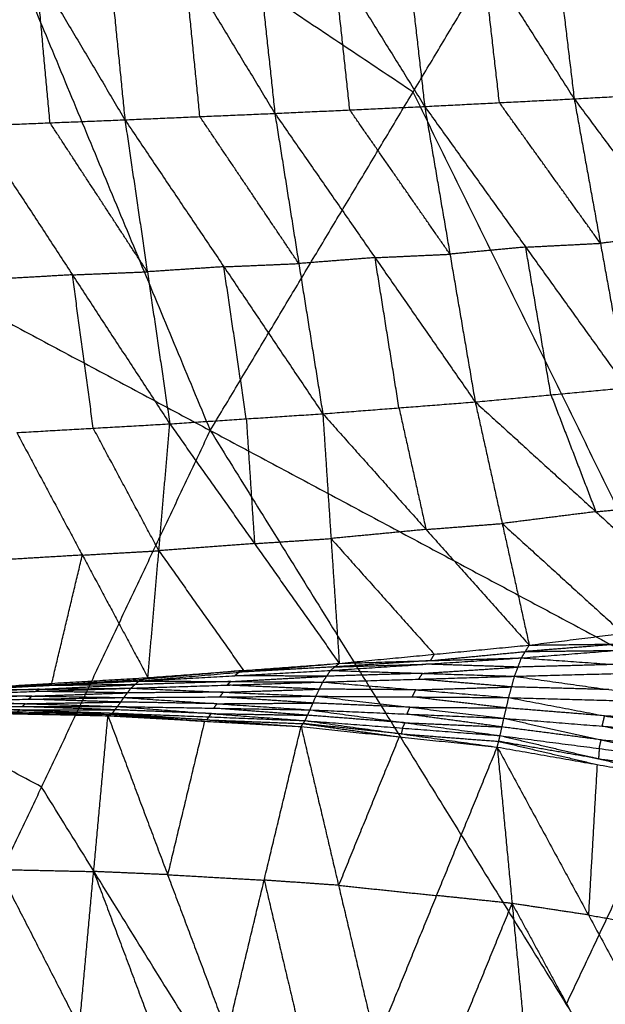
# Model space of a CAD drawing. Header units: millimetres. Extents: x -106 to 110, y -96 to 120.
# Tile 303 of 656: x -51.6 to -47.31, y 35.55 to 42.78. Entities that reach past the tile are written whole.
import ezdxf

# ---------------------------------------------------------------- set-up
doc = ezdxf.new("R2010")
doc.units = ezdxf.units.MM
doc.header["$MEASUREMENT"] = 0
doc.layers.add('Default', color=7, linetype='Continuous', true_color=0x000000)

msp = doc.modelspace()

# ---------------------------------------------------------------- linework, layer by layer
at = {"layer": 'Default'}
for points in [[(-54.2127, 49.3946, 4.1879), (-52.2088, 44.5787, 4.07), (-50.205, 39.7628, 3.952)], [(-50.205, 39.7628, 3.952), (-48.7169, 42.2455, 3.952), (-47.2289, 44.7282, 3.952)], [(-48.7169, 42.2455, 3.952), (-50.4629, 43.4121, 4.011), (-52.2088, 44.5787, 4.07)], [(-49.9664, 44.286, -2.6774), (-49.8487, 43.1876, -2.4654), (-49.731, 42.0892, -2.2535)], [(-49.9664, 44.286, -2.6774), (-49.2989, 43.213, -2.4499), (-48.6313, 42.1399, -2.2223)], [(-48.878, 44.3004, -2.6432), (-48.7547, 43.2202, -2.4328), (-48.6313, 42.1399, -2.2223)], [(-48.878, 44.3004, -2.6432), (-48.2062, 43.2482, -2.4084), (-47.5343, 42.1959, -2.1737)], [(-47.7876, 44.3085, -2.5884), (-47.661, 43.2522, -2.3811), (-47.5343, 42.1959, -2.1737)], [(-47.7876, 44.3085, -2.5884), (-47.1134, 43.2829, -2.3482), (-46.4393, 42.2573, -2.108)], [(-52.1365, 44.2423, -2.6876), (-51.4839, 43.1423, -2.4776), (-50.8313, 42.0422, -2.2676)], [(-51.0526, 44.2663, -2.6916), (-50.942, 43.1543, -2.4796), (-50.8313, 42.0422, -2.2676)], [(-51.0526, 44.2663, -2.6916), (-50.3918, 43.1778, -2.4726), (-49.731, 42.0892, -2.2535)], [(-57.6126, 43.7223, 4.1879), (-53.9088, 41.7426, 4.07), (-50.205, 39.7628, 3.952)], [(-49.1811, 42.1146, -2.2379), (-49.24, 42.6638, -2.3439), (-49.2989, 43.213, -2.4499)], [(-48.0828, 42.1679, -2.198), (-48.1445, 42.708, -2.3032), (-48.2062, 43.2482, -2.4084)], [(-51.3811, 42.0201, -2.2667), (-51.4325, 42.5812, -2.3721), (-51.4839, 43.1423, -2.4776)], [(-50.2811, 42.0657, -2.2605), (-50.3365, 42.6218, -2.3665), (-50.3918, 43.1778, -2.4726)], [(-46.5298, 37.7984, 3.9066), (-47.6233, 40.022, 3.9293), (-48.7169, 42.2455, 3.952)], [(-48.6313, 42.1399, -2.2223), (-48.0828, 42.1679, -2.198), (-47.5343, 42.1959, -2.1737)], [(-47.5343, 42.1959, -2.1737), (-46.9868, 42.2266, -2.1408), (-46.4393, 42.2573, -2.108)], [(-47.5343, 42.1959, -2.1737), (-47.3418, 41.136, -1.6889), (-47.1493, 40.0761, -1.2042)], [(-47.5343, 42.1959, -2.1737), (-46.7913, 41.1982, -1.6707), (-46.0484, 40.2005, -1.1677)], [(-49.731, 42.0892, -2.2535), (-49.1811, 42.1146, -2.2379), (-48.6313, 42.1399, -2.2223)], [(-48.6313, 42.1399, -2.2223), (-48.446, 41.056, -1.7261), (-48.2606, 39.9721, -1.23)], [(-48.6313, 42.1399, -2.2223), (-47.8903, 41.108, -1.7133), (-47.1493, 40.0761, -1.2042)], [(-47.3418, 41.136, -1.6889), (-47.7123, 41.6519, -1.9435), (-48.0828, 42.1679, -2.198)], [(-50.8313, 42.0422, -2.2676), (-50.2811, 42.0657, -2.2605), (-49.731, 42.0892, -2.2535)], [(-49.5551, 40.9873, -1.749), (-49.9181, 41.5265, -2.0048), (-50.2811, 42.0657, -2.2605)], [(-49.731, 42.0892, -2.2535), (-49.5551, 40.9873, -1.749), (-49.3791, 39.8853, -1.2446)], [(-49.731, 42.0892, -2.2535), (-48.9958, 41.0307, -1.7417), (-48.2606, 39.9721, -1.23)], [(-48.446, 41.056, -1.7261), (-48.8136, 41.5853, -1.982), (-49.1811, 42.1146, -2.2379)], [(-51.9309, 41.998, -2.2659), (-51.3811, 42.0201, -2.2667), (-50.8313, 42.0422, -2.2676)], [(-51.9309, 41.998, -2.2659), (-51.2165, 40.9046, -1.757), (-50.502, 39.8113, -1.2482)], [(-50.6667, 40.9268, -1.7579), (-51.0239, 41.4734, -2.0123), (-51.3811, 42.0201, -2.2667)], [(-50.8313, 42.0422, -2.2676), (-50.6667, 40.9268, -1.7579), (-50.502, 39.8113, -1.2482)], [(-50.8313, 42.0422, -2.2676), (-50.1052, 40.9638, -1.7561), (-49.3791, 39.8853, -1.2446)], [(-46.7913, 41.1982, -1.6707), (-47.0666, 41.1671, -1.6798), (-47.3418, 41.136, -1.6889)], [(-47.8903, 41.108, -1.7133), (-48.1681, 41.082, -1.7197), (-48.446, 41.056, -1.7261)], [(-47.8903, 41.108, -1.7133), (-47.6161, 41.122, -1.7011), (-47.3418, 41.136, -1.6889)], [(-47.705, 40.0241, -1.2171), (-47.7976, 40.5661, -1.4652), (-47.8903, 41.108, -1.7133)], [(-48.9958, 41.0307, -1.7417), (-48.7209, 41.0434, -1.7339), (-48.446, 41.056, -1.7261)], [(-50.1052, 40.9638, -1.7561), (-50.3859, 40.9453, -1.757), (-50.6667, 40.9268, -1.7579)], [(-50.1052, 40.9638, -1.7561), (-49.8301, 40.9755, -1.7526), (-49.5551, 40.9873, -1.749)], [(-49.9406, 39.8483, -1.2464), (-50.0229, 40.406, -1.5012), (-50.1052, 40.9638, -1.7561)], [(-48.9958, 41.0307, -1.7417), (-49.2754, 41.009, -1.7454), (-49.5551, 40.9873, -1.749)], [(-48.8199, 39.9287, -1.2373), (-48.9078, 40.4797, -1.4895), (-48.9958, 41.0307, -1.7417)], [(-51.2165, 40.9046, -1.757), (-51.4972, 40.8886, -1.7553), (-51.778, 40.8726, -1.7536)], [(-51.2165, 40.9046, -1.757), (-50.9416, 40.9157, -1.7575), (-50.6667, 40.9268, -1.7579)], [(-51.0635, 39.7793, -1.2448), (-51.14, 40.342, -1.5009), (-51.2165, 40.9046, -1.757)], [(-48.2606, 39.9721, -1.23), (-47.705, 40.0241, -1.2171), (-47.1493, 40.0761, -1.2042)], [(-47.705, 40.0241, -1.2171), (-47.5401, 39.5954, -0.871), (-47.3752, 39.1666, -0.525)], [(-49.3791, 39.8853, -1.2446), (-48.8199, 39.9287, -1.2373), (-48.2606, 39.9721, -1.23)], [(-48.2606, 39.9721, -1.23), (-48.0624, 39.0799, -0.5166), (-47.8643, 38.1876, 0.1968)], [(-48.2606, 39.9721, -1.23), (-47.3752, 39.1666, -0.525), (-46.4898, 38.361, 0.1799)], [(-50.502, 39.8113, -1.2482), (-49.9406, 39.8483, -1.2464), (-49.3791, 39.8853, -1.2446)], [(-49.3791, 39.8853, -1.2446), (-49.3188, 38.9696, -0.5136), (-49.2584, 38.0539, 0.2174)], [(-49.3791, 39.8853, -1.2446), (-48.6217, 39.0364, -0.5239), (-47.8643, 38.1876, 0.1968)], [(-48.8199, 39.9287, -1.2373), (-48.7208, 39.4826, -0.8806), (-48.6217, 39.0364, -0.5239)], [(-51.625, 39.7473, -1.2413), (-51.0635, 39.7793, -1.2448), (-50.502, 39.8113, -1.2482)], [(-50.6625, 37.9492, 0.2422), (-50.5822, 38.8803, -0.503), (-50.502, 39.8113, -1.2482)], [(-50.502, 39.8113, -1.2482), (-49.8802, 38.9326, -0.5154), (-49.2584, 38.0539, 0.2174)], [(-49.9406, 39.8483, -1.2464), (-49.9104, 39.3905, -0.8809), (-49.8802, 38.9326, -0.5154)], [(-52.6801, 34.5297, 3.952), (-51.4425, 37.1463, 3.952), (-50.205, 39.7628, 3.952)], [(-51.625, 39.7473, -1.2413), (-51.1437, 38.8483, -0.4996), (-50.6625, 37.9492, 0.2422)], [(-50.5822, 38.8803, -0.503), (-50.8229, 39.3298, -0.8739), (-51.0635, 39.7793, -1.2448)], [(-50.205, 39.7628, 3.952), (-47.5925, 35.5515, 3.9066), (-44.9799, 31.3402, 3.8611)], [(-50.205, 39.7628, 3.952), (-46.5298, 37.7984, 3.9066), (-42.8545, 35.8339, 3.8611)], [(-47.3752, 39.1666, -0.525), (-47.7188, 39.1232, -0.5208), (-48.0624, 39.0799, -0.5166)], [(-47.3752, 39.1666, -0.525), (-47.0974, 39.1926, -0.5186), (-46.8196, 39.2186, -0.5121)], [(-51.4425, 37.1463, 3.952), (-53.2944, 38.1361, 4.011), (-55.1463, 39.126, 4.07)], [(-48.6217, 39.0364, -0.5239), (-48.9702, 39.003, -0.5187), (-49.3188, 38.9696, -0.5136)], [(-48.6217, 39.0364, -0.5239), (-48.3421, 39.0581, -0.5202), (-48.0624, 39.0799, -0.5166)], [(-48.0624, 39.0799, -0.5166), (-47.6197, 38.6771, -0.1641), (-47.177, 38.2743, 0.1884)], [(-49.8802, 38.9326, -0.5154), (-49.5995, 38.9511, -0.5145), (-49.3188, 38.9696, -0.5136)], [(-49.3188, 38.9696, -0.5136), (-48.9401, 38.5451, -0.1532), (-48.5613, 38.1207, 0.2071)], [(-51.1437, 38.8483, -0.4996), (-50.863, 38.8643, -0.5013), (-50.5822, 38.8803, -0.503)], [(-49.8802, 38.9326, -0.5154), (-50.2312, 38.9064, -0.5092), (-50.5822, 38.8803, -0.503)], [(-50.5822, 38.8803, -0.503), (-50.2713, 38.4409, -0.1366), (-49.9604, 38.0016, 0.2298)], [(-51.1437, 38.8483, -0.4996), (-51.4965, 38.8273, -0.4921), (-51.8492, 38.8063, -0.4846)], [(-51.3679, 37.9072, 0.2571), (-51.2558, 38.3778, -0.1212), (-51.1437, 38.8483, -0.4996)], [(-47.8643, 38.1876, 0.1968), (-47.177, 38.2743, 0.1884), (-46.4898, 38.361, 0.1799)], [(-49.2584, 38.0539, 0.2174), (-48.5613, 38.1207, 0.2071), (-47.8643, 38.1876, 0.1968)], [(-47.9215, 38.0939, 0.0558), (-47.2246, 38.1493, 0.0082), (-46.5276, 38.2046, -0.0394)], [(-47.9215, 38.0939, 0.0558), (-47.8929, 38.1407, 0.1263), (-47.8643, 38.1876, 0.1968)], [(-47.1959, 38.1961, 0.0787), (-47.5444, 38.1684, 0.1025), (-47.8929, 38.1407, 0.1263)], [(-47.8929, 38.1407, 0.1263), (-47.5587, 38.145, 0.0673), (-47.2246, 38.1493, 0.0082)], [(-47.8643, 38.1876, 0.1968), (-47.1959, 38.1961, 0.0787), (-46.5276, 38.2046, -0.0394)], [(-49.3222, 38.0021, 0.1353), (-48.6219, 38.048, 0.0955), (-47.9215, 38.0939, 0.0558)], [(-48.59, 38.0739, 0.1366), (-48.9401, 38.0509, 0.1565), (-49.2903, 38.028, 0.1763)], [(-49.2584, 38.0539, 0.2174), (-48.59, 38.0739, 0.1366), (-47.9215, 38.0939, 0.0558)], [(-48.59, 38.0739, 0.1366), (-48.2414, 38.1073, 0.1315), (-47.8929, 38.1407, 0.1263)], [(-48.5613, 38.1207, 0.2071), (-48.5757, 38.0973, 0.1719), (-48.59, 38.0739, 0.1366)], [(-47.9718, 37.9592, -0.0402), (-47.9467, 38.0265, 0.0078), (-47.9215, 38.0939, 0.0558)], [(-47.9215, 38.0939, 0.0558), (-47.2407, 38.0456, -0.0617), (-46.56, 37.9972, -0.1793)], [(-50.7278, 37.9242, 0.2005), (-49.9931, 37.989, 0.209), (-49.2584, 38.0539, 0.2174)], [(-50.7278, 37.9242, 0.2005), (-50.025, 37.9631, 0.1679), (-49.3222, 38.0021, 0.1353)], [(-49.9604, 38.0016, 0.2298), (-50.3278, 37.9691, 0.2256), (-50.6951, 37.9367, 0.2214)], [(-50.6625, 37.9492, 0.2422), (-49.9604, 38.0016, 0.2298), (-49.2584, 38.0539, 0.2174)], [(-49.2903, 38.028, 0.1763), (-49.6417, 38.0085, 0.1926), (-49.9931, 37.989, 0.209)], [(-49.9931, 37.989, 0.209), (-49.9768, 37.9953, 0.2194), (-49.9604, 38.0016, 0.2298)], [(-49.3795, 37.9168, 0.0727), (-49.3508, 37.9595, 0.104), (-49.3222, 38.0021, 0.1353)], [(-49.3222, 38.0021, 0.1353), (-49.2903, 38.028, 0.1763), (-49.2584, 38.0539, 0.2174)], [(-49.3222, 38.0021, 0.1353), (-48.647, 37.9806, 0.0475), (-47.9718, 37.9592, -0.0402)], [(-49.2903, 38.028, 0.1763), (-48.9561, 38.038, 0.1359), (-48.6219, 38.048, 0.0955)], [(-48.647, 37.9806, 0.0475), (-48.2968, 38.0036, 0.0277), (-47.9467, 38.0265, 0.0078)], [(-47.9467, 38.0265, 0.0078), (-48.2843, 38.0373, 0.0517), (-48.6219, 38.048, 0.0955)], [(-47.2407, 38.0456, -0.0617), (-47.5937, 38.036, -0.027), (-47.9467, 38.0265, 0.0078)], [(-52.0734, 37.8652, 0.272), (-51.3679, 37.9072, 0.2571), (-50.6625, 37.9492, 0.2422)], [(-51.4006, 37.8947, 0.2363), (-51.0479, 37.9157, 0.2288), (-50.6951, 37.9367, 0.2214)], [(-50.7278, 37.9242, 0.2005), (-50.6951, 37.9367, 0.2214), (-50.6625, 37.9492, 0.2422)], [(-50.0537, 37.9205, 0.1366), (-49.7023, 37.94, 0.1203), (-49.3508, 37.9595, 0.104)], [(-49.9931, 37.989, 0.209), (-50.0091, 37.9761, 0.1884), (-50.025, 37.9631, 0.1679)], [(-49.3508, 37.9595, 0.104), (-49.6879, 37.9613, 0.1359), (-50.025, 37.9631, 0.1679)], [(-49.3795, 37.9168, 0.0727), (-48.6757, 37.938, 0.0162), (-47.9718, 37.9592, -0.0402)], [(-48.647, 37.9806, 0.0475), (-48.9989, 37.97, 0.0757), (-49.3508, 37.9595, 0.104)], [(-48.6757, 37.938, 0.0162), (-48.6613, 37.9593, 0.0319), (-48.647, 37.9806, 0.0475)], [(-47.9932, 37.8809, -0.0515), (-48.3344, 37.9094, -0.0176), (-48.6757, 37.938, 0.0162)], [(-48.0146, 37.8026, -0.0627), (-47.9932, 37.8809, -0.0515), (-47.9718, 37.9592, -0.0402)], [(-47.9718, 37.9592, -0.0402), (-47.2659, 37.9782, -0.1098), (-46.56, 37.9972, -0.1793)], [(-47.9718, 37.9592, -0.0402), (-47.2792, 37.8615, -0.127), (-46.5866, 37.7638, -0.2137)], [(-52.1907, 37.8244, 0.2304), (-51.4889, 37.8482, 0.1959), (-50.787, 37.8719, 0.1614)], [(-51.4609, 37.8638, 0.2081), (-51.8118, 37.852, 0.2253), (-52.1628, 37.8401, 0.2426)], [(-52.1348, 37.8557, 0.2548), (-51.4313, 37.89, 0.2277), (-50.7278, 37.9242, 0.2005)], [(-52.1348, 37.8557, 0.2548), (-51.4609, 37.8638, 0.2081), (-50.787, 37.8719, 0.1614)], [(-51.4006, 37.8947, 0.2363), (-51.7524, 37.8776, 0.2498), (-52.1041, 37.8605, 0.2634)], [(-52.1041, 37.8605, 0.2634), (-51.7677, 37.8752, 0.2455), (-51.4313, 37.89, 0.2277)], [(-52.0734, 37.8652, 0.272), (-51.4006, 37.8947, 0.2363), (-50.7278, 37.9242, 0.2005)], [(-51.4889, 37.8482, 0.1959), (-51.4749, 37.856, 0.202), (-51.4609, 37.8638, 0.2081)], [(-51.4609, 37.8638, 0.2081), (-51.1092, 37.8809, 0.1945), (-50.7574, 37.898, 0.1809)], [(-50.7574, 37.898, 0.1809), (-51.0944, 37.894, 0.2043), (-51.4313, 37.89, 0.2277)], [(-51.3679, 37.9072, 0.2571), (-51.3843, 37.901, 0.2467), (-51.4006, 37.8947, 0.2363)], [(-50.8393, 37.803, 0.1538), (-50.8132, 37.8375, 0.1576), (-50.787, 37.8719, 0.1614)], [(-50.787, 37.8719, 0.1614), (-50.7574, 37.898, 0.1809), (-50.7278, 37.9242, 0.2005)], [(-50.787, 37.8719, 0.1614), (-50.0833, 37.8944, 0.117), (-49.3795, 37.9168, 0.0727)], [(-50.787, 37.8719, 0.1614), (-50.1083, 37.8423, 0.1102), (-49.4297, 37.8126, 0.059)], [(-50.0537, 37.9205, 0.1366), (-50.4055, 37.9093, 0.1588), (-50.7574, 37.898, 0.1809)], [(-50.7278, 37.9242, 0.2005), (-50.0537, 37.9205, 0.1366), (-49.3795, 37.9168, 0.0727)], [(-50.1083, 37.8423, 0.1102), (-49.7565, 37.8535, 0.088), (-49.4046, 37.8647, 0.0659)], [(-50.0833, 37.8944, 0.117), (-50.0685, 37.9074, 0.1268), (-50.0537, 37.9205, 0.1366)], [(-49.4046, 37.8647, 0.0659), (-49.7439, 37.8795, 0.0914), (-50.0833, 37.8944, 0.117)], [(-49.4297, 37.8126, 0.059), (-49.4046, 37.8647, 0.0659), (-49.3795, 37.9168, 0.0727)], [(-48.6971, 37.8597, 0.005), (-49.0508, 37.8622, 0.0354), (-49.4046, 37.8647, 0.0659)], [(-49.3795, 37.9168, 0.0727), (-48.6971, 37.8597, 0.005), (-48.0146, 37.8026, -0.0627)], [(-48.7221, 37.8076, -0.0018), (-48.7096, 37.8336, 0.0016), (-48.6971, 37.8597, 0.005)], [(-48.6971, 37.8597, 0.005), (-48.3451, 37.8703, -0.0233), (-47.9932, 37.8809, -0.0515)], [(-47.2792, 37.8615, -0.127), (-47.6362, 37.8712, -0.0892), (-47.9932, 37.8809, -0.0515)], [(-52.2404, 37.7787, 0.2263), (-51.5398, 37.7909, 0.19), (-50.8393, 37.803, 0.1538)], [(-51.515, 37.8137, 0.1921), (-51.8653, 37.8076, 0.2102), (-52.2156, 37.8016, 0.2283)], [(-52.1907, 37.8244, 0.2304), (-51.515, 37.8137, 0.1921), (-50.8393, 37.803, 0.1538)], [(-51.5398, 37.7909, 0.19), (-51.5274, 37.8023, 0.1911), (-51.515, 37.8137, 0.1921)], [(-50.862, 37.7702, 0.1603), (-51.2009, 37.7805, 0.1752), (-51.5398, 37.7909, 0.19)], [(-51.515, 37.8137, 0.1921), (-51.1641, 37.8256, 0.1748), (-50.8132, 37.8375, 0.1576)], [(-50.8132, 37.8375, 0.1576), (-51.151, 37.8428, 0.1767), (-51.4889, 37.8482, 0.1959)], [(-50.8847, 37.7374, 0.1668), (-50.862, 37.7702, 0.1603), (-50.8393, 37.803, 0.1538)], [(-50.8393, 37.803, 0.1538), (-50.1345, 37.8078, 0.1064), (-49.4297, 37.8126, 0.059)], [(-50.8393, 37.803, 0.1538), (-50.1561, 37.7578, 0.1163), (-49.4728, 37.7126, 0.0789)], [(-50.1083, 37.8423, 0.1102), (-50.4608, 37.8399, 0.1339), (-50.8132, 37.8375, 0.1576)], [(-50.1345, 37.8078, 0.1064), (-50.1214, 37.825, 0.1083), (-50.1083, 37.8423, 0.1102)], [(-49.4513, 37.7626, 0.069), (-49.7929, 37.7852, 0.0877), (-50.1345, 37.8078, 0.1064)], [(-49.4728, 37.7126, 0.0789), (-49.4513, 37.7626, 0.069), (-49.4297, 37.8126, 0.059)], [(-49.4297, 37.8126, 0.059), (-48.7399, 37.7318, 0.013), (-48.0501, 37.651, -0.0331)], [(-49.4297, 37.8126, 0.059), (-48.7221, 37.8076, -0.0018), (-48.0146, 37.8026, -0.0627)], [(-48.0323, 37.7268, -0.0479), (-48.3772, 37.7672, -0.0249), (-48.7221, 37.8076, -0.0018)], [(-48.0501, 37.651, -0.0331), (-48.0323, 37.7268, -0.0479), (-48.0146, 37.8026, -0.0627)], [(-48.0146, 37.8026, -0.0627), (-47.3111, 37.669, -0.1169), (-46.6077, 37.5354, -0.171)], [(-48.0146, 37.8026, -0.0627), (-47.3006, 37.7832, -0.1382), (-46.5866, 37.7638, -0.2137)], [(-47.5925, 35.5515, 3.9066), (-47.0611, 36.6749, 3.9066), (-46.5298, 37.7984, 3.9066)], [(-51.6035, 37.7123, 0.2198), (-51.9529, 37.7166, 0.2334), (-52.3023, 37.7209, 0.247)], [(-52.2837, 37.7354, 0.2351), (-51.5842, 37.7364, 0.201), (-50.8847, 37.7374, 0.1668)], [(-52.2837, 37.7354, 0.2351), (-51.6035, 37.7123, 0.2198), (-50.9233, 37.6893, 0.2044)], [(-51.5625, 37.7581, 0.1966), (-51.9123, 37.7576, 0.2136), (-52.2621, 37.7571, 0.2307)], [(-52.2404, 37.7787, 0.2263), (-51.5625, 37.7581, 0.1966), (-50.8847, 37.7374, 0.1668)], [(-51.6221, 37.6979, 0.2316), (-51.6128, 37.7051, 0.2257), (-51.6035, 37.7123, 0.2198)], [(-51.6035, 37.7123, 0.2198), (-51.2538, 37.7128, 0.2027), (-50.904, 37.7133, 0.1856)], [(-51.5842, 37.7364, 0.201), (-51.5734, 37.7472, 0.1988), (-51.5625, 37.7581, 0.1966)], [(-50.904, 37.7133, 0.1856), (-51.2441, 37.7249, 0.1933), (-51.5842, 37.7364, 0.201)], [(-51.5625, 37.7581, 0.1966), (-51.2123, 37.7641, 0.1784), (-50.862, 37.7702, 0.1603)], [(-50.9233, 37.6893, 0.2044), (-50.904, 37.7133, 0.1856), (-50.8847, 37.7374, 0.1668)], [(-50.1968, 37.6855, 0.1528), (-50.5504, 37.6994, 0.1692), (-50.904, 37.7133, 0.1856)], [(-50.8847, 37.7374, 0.1668), (-50.1968, 37.6855, 0.1528), (-49.5089, 37.6335, 0.1388)], [(-50.8847, 37.7374, 0.1668), (-50.1788, 37.725, 0.1229), (-49.4728, 37.7126, 0.0789)], [(-50.1561, 37.7578, 0.1163), (-50.509, 37.764, 0.1383), (-50.862, 37.7702, 0.1603)], [(-50.1788, 37.725, 0.1229), (-50.1674, 37.7414, 0.1196), (-50.1561, 37.7578, 0.1163)], [(-49.4909, 37.6731, 0.1089), (-49.8348, 37.699, 0.1159), (-50.1788, 37.725, 0.1229)], [(-50.1561, 37.7578, 0.1163), (-49.8037, 37.7602, 0.0927), (-49.4513, 37.7626, 0.069)], [(-49.5089, 37.6335, 0.1388), (-49.4909, 37.6731, 0.1089), (-49.4728, 37.7126, 0.0789)], [(-49.4728, 37.7126, 0.0789), (-48.7755, 37.6182, 0.069), (-48.0781, 37.5238, 0.059)], [(-49.4728, 37.7126, 0.0789), (-48.7614, 37.6818, 0.0229), (-48.0501, 37.651, -0.0331)], [(-48.7399, 37.7318, 0.013), (-49.0956, 37.7472, 0.041), (-49.4513, 37.7626, 0.069)], [(-48.7614, 37.6818, 0.0229), (-48.7507, 37.7068, 0.018), (-48.7399, 37.7318, 0.013)], [(-48.7399, 37.7318, 0.013), (-48.3861, 37.7293, -0.0175), (-48.0323, 37.7268, -0.0479)], [(-47.3111, 37.669, -0.1169), (-47.6717, 37.6979, -0.0824), (-48.0323, 37.7268, -0.0479)], [(-52.3523, 37.6998, 0.276), (-51.759, 36.5417, -0.6766), (-51.1657, 35.3837, -1.6292)], [(-52.3523, 37.6998, 0.276), (-51.6539, 37.6846, 0.2602), (-50.9556, 37.6695, 0.2444)], [(-52.3208, 37.7064, 0.2588), (-51.6382, 37.688, 0.2516), (-50.9556, 37.6695, 0.2444)], [(-52.3208, 37.7064, 0.2588), (-51.6221, 37.6979, 0.2316), (-50.9233, 37.6893, 0.2044)], [(-51.6382, 37.688, 0.2516), (-51.2888, 37.6837, 0.238), (-50.9394, 37.6794, 0.2244)], [(-51.1657, 35.3837, -1.6292), (-51.0606, 36.5266, -0.6924), (-50.9556, 37.6695, 0.2444)], [(-50.9556, 37.6695, 0.2444), (-50.9394, 37.6794, 0.2244), (-50.9233, 37.6893, 0.2044)], [(-50.9556, 37.6695, 0.2444), (-50.518, 36.5032, -0.6859), (-50.0804, 35.3369, -1.6163)], [(-50.9556, 37.6695, 0.2444), (-50.247, 37.6296, 0.2309), (-49.5384, 37.5897, 0.2173)], [(-50.9394, 37.6794, 0.2244), (-50.5932, 37.6545, 0.2276), (-50.247, 37.6296, 0.2309)], [(-50.2308, 37.6395, 0.2108), (-50.5851, 37.6595, 0.2176), (-50.9394, 37.6794, 0.2244)], [(-50.9233, 37.6893, 0.2044), (-50.2308, 37.6395, 0.2108), (-49.5384, 37.5897, 0.2173)], [(-50.9233, 37.6893, 0.2044), (-50.2161, 37.6614, 0.1716), (-49.5089, 37.6335, 0.1388)], [(-50.2161, 37.6614, 0.1716), (-50.2235, 37.6505, 0.1912), (-50.2308, 37.6395, 0.2108)], [(-50.2308, 37.6395, 0.2108), (-49.8773, 37.6256, 0.1944), (-49.5237, 37.6116, 0.1781)], [(-50.2161, 37.6614, 0.1716), (-50.2065, 37.6734, 0.1622), (-50.1968, 37.6855, 0.1528)], [(-50.1968, 37.6855, 0.1528), (-49.8438, 37.6793, 0.1309), (-49.4909, 37.6731, 0.1089)], [(-48.7755, 37.6182, 0.069), (-49.1332, 37.6456, 0.0889), (-49.4909, 37.6731, 0.1089)], [(-48.0641, 37.5874, 0.013), (-48.4128, 37.6346, 0.018), (-48.7614, 37.6818, 0.0229)], [(-48.0781, 37.5238, 0.059), (-48.0641, 37.5874, 0.013), (-48.0501, 37.651, -0.0331)], [(-48.0501, 37.651, -0.0331), (-47.3366, 37.4925, -0.0348), (-46.6232, 37.3341, -0.0365)], [(-48.0501, 37.651, -0.0331), (-47.3289, 37.5932, -0.102), (-46.6077, 37.5354, -0.171)], [(-47.3289, 37.5932, -0.102), (-47.32, 37.6311, -0.1095), (-47.3111, 37.669, -0.1169)], [(-47.3111, 37.669, -0.1169), (-46.9541, 37.6593, -0.1546), (-46.5971, 37.6496, -0.1923)], [(-50.247, 37.6296, 0.2309), (-50.3825, 37.0664, -0.2275), (-50.518, 36.5032, -0.6859)], [(-50.0804, 35.3369, -1.6163), (-49.8094, 36.4633, -0.6995), (-49.5384, 37.5897, 0.2173)], [(-49.5384, 37.5897, 0.2173), (-49.5237, 37.6116, 0.1781), (-49.5089, 37.6335, 0.1388)], [(-49.5384, 37.5897, 0.2173), (-49.2634, 36.4253, -0.687), (-48.9884, 35.2608, -1.5912)], [(-49.5384, 37.5897, 0.2173), (-48.8187, 37.5147, 0.2055), (-48.0991, 37.4396, 0.1937)], [(-49.5237, 37.6116, 0.1781), (-49.1712, 37.5631, 0.1918), (-48.8187, 37.5147, 0.2055)], [(-48.804, 37.5366, 0.1663), (-49.1638, 37.5741, 0.1722), (-49.5237, 37.6116, 0.1781)], [(-49.5089, 37.6335, 0.1388), (-48.804, 37.5366, 0.1663), (-48.0991, 37.4396, 0.1937)], [(-49.5089, 37.6335, 0.1388), (-48.7935, 37.5787, 0.0989), (-48.0781, 37.5238, 0.059)], [(-48.7935, 37.5787, 0.0989), (-48.7988, 37.5576, 0.1326), (-48.804, 37.5366, 0.1663)], [(-48.7935, 37.5787, 0.0989), (-48.7845, 37.5984, 0.084), (-48.7755, 37.6182, 0.069)], [(-48.7755, 37.6182, 0.069), (-48.4198, 37.6028, 0.041), (-48.0641, 37.5874, 0.013)], [(-47.3366, 37.4925, -0.0348), (-47.7003, 37.54, -0.0109), (-48.0641, 37.5874, 0.013)], [(-46.6154, 37.4347, -0.1038), (-46.9721, 37.5139, -0.1029), (-47.3289, 37.5932, -0.102)], [(-48.8187, 37.5147, 0.2055), (-49.0411, 36.97, -0.2407), (-49.2634, 36.4253, -0.687)], [(-48.804, 37.5366, 0.1663), (-48.4463, 37.5091, 0.1463), (-48.0886, 37.4817, 0.1264)], [(-48.0991, 37.4396, 0.1937), (-48.0886, 37.4817, 0.1264), (-48.0781, 37.5238, 0.059)], [(-48.0781, 37.5238, 0.059), (-47.3557, 37.3538, 0.1161), (-46.6332, 37.1838, 0.1732)], [(-48.0781, 37.5238, 0.059), (-47.3506, 37.4289, 0.0113), (-46.6232, 37.3341, -0.0365)], [(-48.9884, 35.2608, -1.5912), (-48.5437, 36.3502, -0.6988), (-48.0991, 37.4396, 0.1937)], [(-48.0991, 37.4396, 0.1937), (-47.9899, 36.2922, -0.6802), (-47.8807, 35.1447, -1.5541)], [(-48.0991, 37.4396, 0.1937), (-47.4298, 36.2076, -0.6558), (-46.7605, 34.9756, -1.5053)], [(-48.0991, 37.4396, 0.1937), (-47.3662, 37.3117, 0.1835), (-46.6332, 37.1838, 0.1732)], [(-48.0886, 37.4817, 0.1264), (-47.7274, 37.3967, 0.1549), (-47.3662, 37.3117, 0.1835)], [(-47.3557, 37.3538, 0.1161), (-47.7221, 37.4177, 0.1212), (-48.0886, 37.4817, 0.1264)], [(-47.3506, 37.4289, 0.0113), (-47.3532, 37.3914, 0.0637), (-47.3557, 37.3538, 0.1161)], [(-47.3506, 37.4289, 0.0113), (-47.3436, 37.4607, -0.0118), (-47.3366, 37.4925, -0.0348)], [(-47.3366, 37.4925, -0.0348), (-46.976, 37.4636, -0.0693), (-46.6154, 37.4347, -0.1038)], [(-47.3557, 37.3538, 0.1161), (-46.9919, 37.3064, 0.0922), (-46.6282, 37.2589, 0.0683)], [(-47.3662, 37.3117, 0.1835), (-47.398, 36.7596, -0.2362), (-47.4298, 36.2076, -0.6558)], [(-48.83, 32.9349, 3.9066), (-50.1363, 35.0406, 3.9293), (-51.4425, 37.1463, 3.952)], [(-51.759, 36.5417, -0.6766), (-51.4098, 36.5342, -0.6845), (-51.0606, 36.5266, -0.6924)], [(-51.0606, 36.5266, -0.6924), (-50.8418, 35.9434, -1.1576), (-50.623, 35.3603, -1.6227)], [(-50.518, 36.5032, -0.6859), (-50.7893, 36.5149, -0.6891), (-51.0606, 36.5266, -0.6924)], [(-50.518, 36.5032, -0.6859), (-50.1637, 36.4832, -0.6927), (-49.8094, 36.4633, -0.6995)], [(-49.8094, 36.4633, -0.6995), (-49.6719, 35.8811, -1.1516), (-49.5344, 35.2988, -1.6038)], [(-49.2634, 36.4253, -0.687), (-49.5364, 36.4443, -0.6932), (-49.8094, 36.4633, -0.6995)], [(-49.2634, 36.4253, -0.687), (-48.9035, 36.3877, -0.6929), (-48.5437, 36.3502, -0.6988)], [(-47.9899, 36.2922, -0.6802), (-48.2668, 36.3212, -0.6895), (-48.5437, 36.3502, -0.6988)], [(-48.4345, 35.2028, -1.5727), (-48.2122, 35.7475, -1.1264), (-47.9899, 36.2922, -0.6802)], [(-47.9899, 36.2922, -0.6802), (-47.6553, 35.6762, -1.1049), (-47.3206, 35.0602, -1.5297)], [(-47.4298, 36.2076, -0.6558), (-47.7099, 36.2499, -0.668), (-47.9899, 36.2922, -0.6802)], [(-47.4298, 36.2076, -0.6558), (-47.0633, 36.1437, -0.6609), (-46.6969, 36.0797, -0.666)]]:
    msp.add_open_spline(points, degree=2, dxfattribs=at)

doc.saveas('drawing.dxf')
